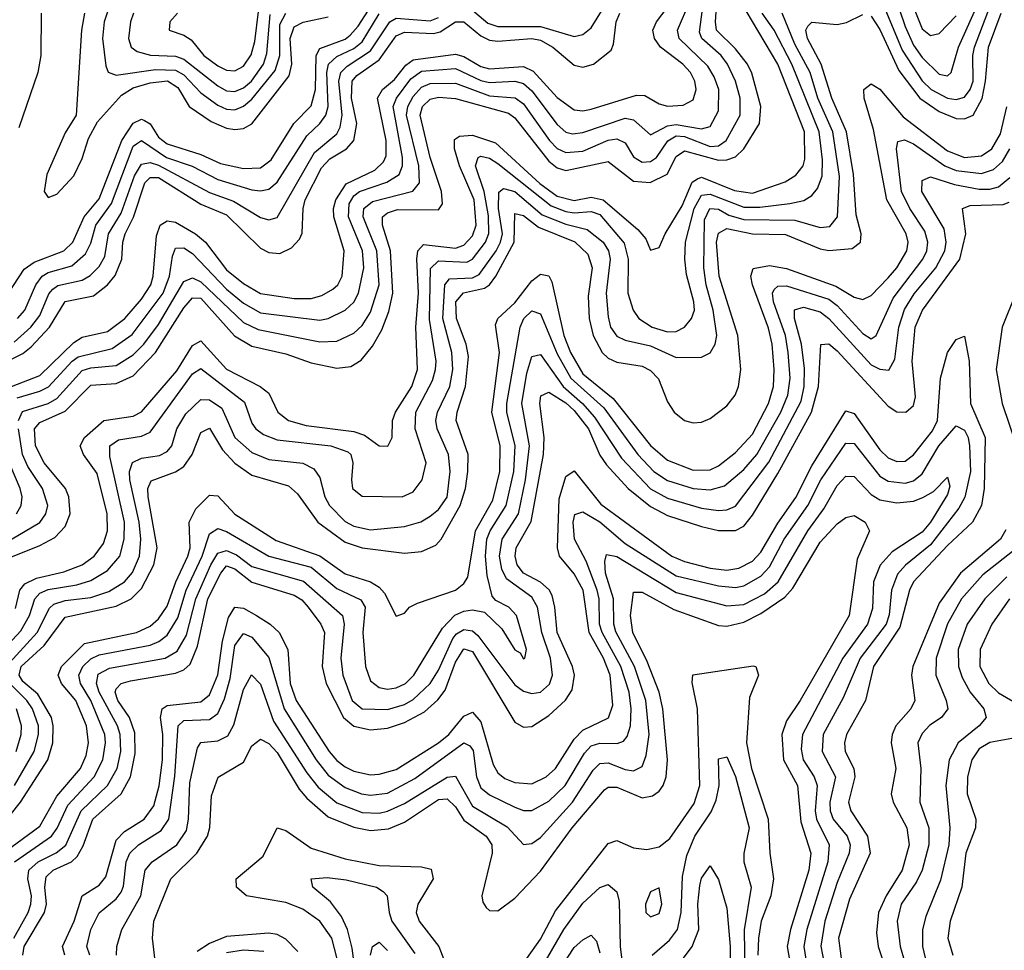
# Model space of a CAD drawing. Header units: inches. Extents: x 501365 to 657855, y 482276 to 547543.
# Tile 408 of 656: x 560543 to 562864, y 520941 to 523135. Entities that reach past the tile are written whole.
import ezdxf

# ---------------------------------------------------------------- set-up
doc = ezdxf.new("R2010")
doc.units = ezdxf.units.IN
doc.header["$MEASUREMENT"] = 0
doc.layers.add('A5562', color=7, linetype='Continuous')

msp = doc.modelspace()

# ---------------------------------------------------------------- linework, layer by layer
at = {"layer": 'A5562', "color": 5}
for points, elevation in [([(562587, 523247), (562630, 523118.4), (562650, 523075), (562670, 523045.9), (562710, 523006.1), (562730, 523002), (562738.7, 523010), (562755.7, 523070), (562800.6, 523170)], 2360), ([(561590, 523174.1), (561646.5, 523126.5), (561670, 523118.3), (561770, 523118.4), (561850, 523095.1), (561870, 523099.5), (561890, 523115.5), (561960.4, 523230)], 2540), ([(562625.7, 523225.7), (562670, 523113), (562690, 523097.4), (562710, 523102.4), (562750, 523143.4)], 2380), ([(560503, 522470), (560553.4, 522546.6), (560576.6, 522563.4), (560647, 522590), (560668.1, 522610), (560695, 522670), (560730, 522712.4), (560783.5, 522850), (560810, 522890.5), (560830, 522899.9), (560837.2, 522897.2), (560850, 522888.9), (560870, 522857.8), (560890, 522841.9), (560970, 522817.1), (561015.8, 522795.8), (561070, 522784), (561110, 522785.3), (561135.5, 522804.5), (561188.7, 522890), (561230, 522931.9), (561240, 522970), (561241.6, 523050), (561250, 523066.5), (561310, 523089), (561322, 523098), (561340.9, 523119.1), (561372.1, 523167.9)], 2580), ([(560510, 521863.2), (560590, 521895.2), (560625.7, 521914.3), (560650, 521939.9), (560661.6, 521970), (560658.9, 522010), (560650.7, 522030), (560600.6, 522090), (560580.1, 522130), (560577.7, 522170), (560590, 522184.9), (560650, 522211.7), (560710, 522273), (560770, 522277.1), (560810, 522295.5), (560862.5, 522350), (560930, 522455.7), (560950, 522479.3), (560970, 522478.7), (561049.2, 522389.2), (561090, 522365.2), (561170, 522347.5), (561230, 522325.8), (561290, 522313.5), (561323.1, 522317), (561347.9, 522332.1), (561374.7, 522365.3), (561396.7, 522403.3), (561413.1, 522446.9), (561422.6, 522490), (561416.7, 522590), (561397.8, 522650), (561398.3, 522670), (561410, 522679.3), (561433, 522687), (561530, 522686.8), (561539, 522701), (561536.9, 522730), (561510.6, 522810), (561486.9, 522910), (561492.5, 522930), (561510, 522947.1), (561530, 522952), (561570, 522949.1), (561694.6, 522914.6), (561710, 522903.6), (561790, 522801.3), (561810, 522785.5), (561830, 522779.6), (561930, 522800.8), (561990, 522753.8), (562029.3, 522750.7), (562069.3, 522770.7), (562090, 522812), (562110, 522825.7), (562190, 522803.5), (562210, 522804.2), (562230, 522811.2), (562249.6, 522830.4), (562286.8, 522890), (562289.7, 522930), (562268.6, 523008.6), (562258.5, 523030), (562230, 523066.3), (562185.6, 523110), (562182.8, 523130), (562186.5, 523190)], 2420), ([(560523.1, 522270), (560590, 522296.4), (560670, 522374.2), (560690, 522386.1), (560750, 522399.9), (560790.2, 522430), (560830, 522475.8), (560851.6, 522510), (560857, 522530), (560865.2, 522625.2), (560873.6, 522650), (560890, 522660.7), (560910, 522657.1), (560957.1, 522630), (560980.8, 522610), (561030, 522545.4), (561070, 522512.7), (561110, 522489.3), (561190, 522477.4), (561230, 522477.8), (561255.1, 522484.9), (561280.7, 522499.3), (561292.4, 522510), (561302.7, 522530), (561307.5, 522590), (561283.4, 522670), (561282.6, 522690), (561287.9, 522710), (561312.5, 522747.5), (561380, 522780), (561400.3, 522799.7), (561406.2, 522813.8), (561406.3, 522850), (561385.8, 522950), (561398.1, 522970), (561426.2, 522993.7), (561452.6, 523027.4), (561470, 523039.7), (561570, 523053.1), (561590, 523048.1), (561630, 523024.4), (561650, 523019.2), (561730, 523024.7), (561753, 523013), (561810, 522951.1), (561850, 522922.3), (561870, 522919.7), (561890, 522923.4), (561996.8, 522956.8), (562016.3, 522956.3), (562050, 522936.6), (562070, 522930.5), (562106.4, 522933.6), (562130, 522945.5), (562137.5, 522970), (562134.4, 522990), (562123.6, 523010), (562106.3, 523030), (562052.9, 523070), (562038.8, 523090), (562035.3, 523110), (562043.6, 523130), (562081.2, 523178.8)], 2480), ([(560536.9, 522243.1), (560590, 522258.8), (560610.3, 522269.7), (560666.3, 522330), (560680.3, 522339.7), (560760.4, 522359.6), (560807.6, 522392.4), (560880.7, 522490), (560896, 522530), (560902.9, 522577.1), (560910, 522596), (560930, 522597.1), (560950, 522583.6), (561030, 522499.7), (561070, 522466.3), (561110, 522443.9), (561250, 522426.2), (561270, 522430.3), (561310, 522450.4), (561330, 522468.5), (561341.7, 522490), (561354, 522550), (561350.5, 522590), (561317.4, 522670), (561319.3, 522700.7), (561330, 522719.8), (561343.6, 522730), (561408.5, 522751.5), (561437.2, 522770), (561445.1, 522790), (561445.4, 522810), (561422.7, 522930), (561430.8, 522950), (561464.8, 522995.2), (561490, 523013.2), (561570, 523019.3), (561630, 522991.7), (561650, 522986.9), (561710, 522990), (561730, 522984.5), (561750, 522967.2), (561810, 522887.8), (561830, 522869.5), (561846, 522866), (561870, 522868.9), (561970, 522902.3), (561990, 522899), (562030, 522863.2), (562070, 522884.5), (562090, 522888), (562150, 522877.3), (562170, 522882.9), (562190, 522919.6), (562190.4, 522970), (562180, 523000), (562164.8, 523024.8), (562096.9, 523090), (562093.7, 523110), (562122.3, 523177.7)], 2460), ([(560540.1, 522190), (560549.2, 522210.8), (560609.7, 522230.3), (560630, 522241.7), (560690, 522307.5), (560710, 522314.5), (560770, 522319.9), (560810, 522344.4), (560835.5, 522370), (560870, 522416.3), (560930, 522517.6), (560950, 522526), (560970, 522517.1), (561070, 522420.7), (561104.6, 522404.5), (561250, 522375.6), (561290, 522377.1), (561330, 522395.8), (561350, 522413.9), (561370, 522445), (561390.1, 522510), (561384.8, 522590), (561352.2, 522670), (561353.9, 522690), (561374.2, 522705.8), (561469.3, 522730.7), (561485.1, 522750), (561483.3, 522790), (561454.6, 522910), (561457.6, 522930), (561470, 522953.5), (561490, 522975.9), (561510, 522984.5), (561570, 522984.7), (561650, 522955), (561710.8, 522950.8), (561730, 522936.3), (561791.3, 522850), (561810, 522830.8), (561830, 522821.9), (561870, 522825), (561930, 522850.4), (561950, 522853.8), (561970, 522844.7), (561990, 522811.5), (562010, 522798.8), (562030, 522800.6), (562043.8, 522810), (562070.6, 522849.4), (562090, 522860.7), (562110, 522859.2), (562170, 522835.4), (562190, 522837.7), (562208.2, 522850), (562241.2, 522910), (562241, 522950), (562229.7, 522990), (562211.6, 523030), (562196.1, 523050), (562150.9, 523090), (562145.2, 523105.2), (562156.3, 523190)], 2440), ([(562570, 523190.5), (562622.8, 523062.8), (562670, 522990.8), (562691.3, 522970), (562730, 522950), (562750, 522946.7), (562770, 522952.2), (562783.2, 522970), (562790, 522990), (562789.8, 523050), (562793.8, 523070), (562830.8, 523169.2)], 2340), ([(560484.7, 521630), (560545.5, 521694.5), (560565.5, 521730), (560578.1, 521770), (560590, 521783), (560610, 521791.5), (560677.1, 521802.9), (560710, 521813.1), (560750, 521836.7), (560778.5, 521870), (560789.3, 521910), (560789.6, 521950), (560754.9, 522105.1), (560755.5, 522130), (560775.7, 522144.3), (560830, 522152.9), (560850, 522162.1), (560950, 522299.9), (560970, 522312.2), (561072.8, 522232.8), (561090, 522183.5), (561099.2, 522170), (561117.3, 522157.3), (561150, 522144.3), (561276.1, 522130), (561315.9, 522115.9), (561323, 522110), (561328.2, 522090), (561324.6, 522050), (561327.6, 522030), (561350, 522011.9), (561444, 522010), (561470, 522021.7), (561491.7, 522050), (561500.5, 522090), (561475.1, 522170), (561476.4, 522210), (561516, 522284), (561523.2, 522310), (561524.3, 522330), (561508.4, 522428.4), (561511.4, 522548.6), (561530, 522566.3), (561596.7, 522563.3), (561610.1, 522569.9), (561641.1, 522610), (561648.9, 522631.1), (561647.8, 522672.2), (561637.8, 522730), (561617.5, 522790), (561623.8, 522810), (561630, 522812.8), (561650, 522808.1), (561670, 522795.8), (561795.9, 522695.9), (561830, 522682.9), (561850, 522679.6), (561890, 522682.2), (561910, 522675.2), (561968, 522608), (561976.9, 522570), (561976.5, 522490), (561989, 522450), (562001.8, 522430), (562033.9, 522410), (562070, 522399), (562090, 522400.1), (562109.7, 522410.3), (562126.7, 522430), (562133.3, 522450), (562132, 522470), (562114.4, 522534.4), (562110.4, 522570), (562112.5, 522610), (562132.3, 522690), (562150, 522721), (562170, 522723.6), (562250, 522692.8), (562287.2, 522692.8), (562358.3, 522701.7), (562391.1, 522708.9), (562410, 522720.6), (562423, 522737), (562434.4, 522765.6), (562435.5, 522804.5), (562427.3, 522870), (562363, 523030), (562321, 523110), (562292.6, 523150)], 2360), ([(560490, 522317.7), (560550, 522347.8), (560570, 522363.4), (560612.7, 522410), (560649.7, 522470.3), (560716.4, 522483.6), (560750, 522509.8), (560768.1, 522531.9), (560783.6, 522570), (560785.6, 522610), (560791.5, 522630), (560810.8, 522669.2), (560838, 522750), (560850, 522762.8), (560870, 522762.4), (560970, 522700.1), (561030, 522674.9), (561110, 522595.8), (561130, 522585.7), (561156.1, 522583.9), (561183.2, 522596.8), (561202.6, 522617.4), (561208.2, 522631.8), (561210.9, 522690), (561215.9, 522710), (561254.5, 522785.5), (561273.4, 522806.6), (561313.3, 522830), (561330.6, 522850), (561337.5, 522890), (561324.5, 522950), (561326.2, 522990), (561337.1, 523002.9), (561390, 523040), (561430, 523096.6), (561450, 523105.2), (561518.1, 523101.9), (561533.6, 523106.4), (561570, 523129.6), (561590, 523130), (561630, 523096.6), (561650, 523086.3), (561670, 523083.8), (561750, 523090.6), (561770, 523086.6), (561799.3, 523070), (561850, 523027.6), (561870, 523022.6), (561895, 523030), (561937, 523063), (561942.8, 523077.2), (561948.4, 523130), (561957.4, 523150)], 2520), ([(560511.1, 521610), (560584.1, 521690), (560612.6, 521747.4), (560623.3, 521756.7), (560650, 521765.7), (560710, 521772.7), (560753, 521787), (560790, 521809.5), (560808.5, 521831.5), (560825.1, 521870), (560828.3, 521910), (560824.6, 521950), (560802.6, 522050), (560801.7, 522070), (560808.9, 522091.1), (560830, 522101.3), (560872.3, 522107.7), (560890, 522116.9), (560901.3, 522130), (560913.1, 522170), (560934.2, 522205.8), (560970, 522239.2), (560990, 522238.8), (561018.8, 522218.8), (561049.7, 522149.7), (561090, 522114.3), (561130, 522098.4), (561209.8, 522089.8), (561236.2, 522076.2), (561250, 522055.5), (561262.3, 522010), (561273.1, 521990), (561310, 521952.2), (561330, 521940.7), (561370, 521932.6), (561450, 521940.3), (561488.5, 521951.5), (561510, 521964.2), (561530, 521980.3), (561550, 522009.6), (561557.8, 522070), (561553.7, 522110), (561526.9, 522170), (561524, 522190), (561527.9, 522210), (561556.6, 522270), (561563.6, 522310), (561561.5, 522350), (561540.2, 522430), (561545.1, 522510), (561556.2, 522523.8), (561610, 522526.4), (561625.8, 522534.2), (561665.7, 522590), (561676.4, 522610), (561680.5, 522630), (561671, 522690), (561671.8, 522728.2), (561682.9, 522737.1), (561710, 522729.8), (561774.4, 522674.4), (561830, 522653.1), (561880.4, 522640.3), (561918, 522610), (561930.7, 522590), (561934.4, 522570), (561924.9, 522490), (561930, 522434), (561935.6, 522410), (561950, 522389), (561970, 522379.6), (562030, 522365.7), (562090, 522338.5), (562150, 522339.5), (562170, 522349.2), (562182.4, 522370), (562186.1, 522390), (562177.8, 522450), (562160.9, 522510), (562155.5, 522550), (562157.3, 522662.7), (562169.2, 522690), (562190, 522688.2), (562214.3, 522674.3), (562250, 522664), (562370, 522662), (562430, 522644.6), (562452.7, 522647.3), (562470.4, 522670), (562474.9, 522765.1), (562459.5, 522870), (562424.5, 522950), (562405.9, 523010), (562370, 523076.8), (562340.3, 523150)], 2340), ([(560520.1, 521259.9), (560544.3, 521290), (560608.9, 521390), (560620.6, 521430), (560621.9, 521470), (560617.9, 521490), (560585.1, 521545.1), (560550, 521574.6), (560541.3, 521590), (560545.8, 521610), (560600.7, 521659.3), (560650, 521726.7), (560770, 521752), (560805.4, 521770), (560830, 521794), (560858.6, 521850), (560866.5, 521890), (560845.5, 522010), (560844.6, 522030), (560852.4, 522047.6), (560910, 522068.6), (560930, 522081.9), (560949, 522110), (560970, 522161.7), (560990, 522171.6), (561021.1, 522121.1), (561050, 522089.3), (561090, 522060.9), (561176.1, 522036.1), (561197.2, 522017.2), (561245.6, 521950), (561310, 521903.4), (561350, 521890.2), (561450, 521877.1), (561490, 521881), (561523.8, 521896.2), (561536.3, 521910), (561581, 521990), (561593.3, 522030), (561599.4, 522070), (561599.5, 522110), (561571.3, 522190), (561573.6, 522210), (561593.8, 522270), (561600.5, 522340.5), (561595.2, 522370), (561572.7, 522430), (561571.1, 522470), (561589, 522491), (561638.3, 522501.7), (561650.3, 522509.7), (561665.4, 522530), (561708.4, 522610), (561710, 522678.1), (561730, 522673.3), (561765.6, 522645.6), (561851.2, 522611.2), (561882.2, 522582.2), (561892.5, 522550), (561882.9, 522482.9), (561885.4, 522430), (561894.5, 522390), (561915.9, 522350), (561930, 522336.6), (561950, 522327.2), (562010, 522317.8), (562030, 522308.1), (562048.4, 522288.4), (562070, 522233.9), (562085.2, 522210), (562109.5, 522190), (562130, 522184.6), (562150, 522185.9), (562170, 522194.8), (562210, 522224.7), (562229.1, 522250), (562237.2, 522270), (562242.7, 522310), (562235.7, 522390), (562191.9, 522530), (562185.2, 522610), (562190, 522631.6), (562210, 522642.7), (562270, 522630), (562348.2, 522628.2), (562430, 522594.7), (562450, 522590.5), (562504.7, 522595.3), (562524.4, 522610), (562526.2, 522630), (562514.7, 522674.7), (562507.9, 522770), (562491.4, 522870), (562457.5, 522950), (562431.8, 523030), (562400.1, 523090), (562395.8, 523110), (562400.2, 523119.8), (562410, 523128.5), (562470, 523123.1), (562491.9, 523128.1), (562530, 523147.2)], 2320), ([(560532.8, 521747.2), (560543.1, 521790), (560554.9, 521805.1), (560582, 521818), (560647.1, 521832.9), (560690, 521849.8), (560718.3, 521870), (560739.9, 521900.1), (560749.5, 521930), (560749, 521970), (560725.1, 522065.1), (560693.1, 522110), (560685.3, 522130), (560695.2, 522150), (560741.2, 522190), (560810, 522200.3), (560830, 522210.6), (560913.2, 522306.8), (560950, 522366.8), (560970, 522377.9), (561030, 522311.2), (561109.8, 522269.9), (561130, 522254.1), (561151, 522210), (561176.2, 522190), (561217.8, 522177.8), (561330, 522163.8), (561355.3, 522155.3), (561390, 522130.6), (561410.2, 522129.8), (561420.8, 522150), (561421.8, 522190), (561428.8, 522210), (561466.8, 522270), (561480.5, 522310), (561476.2, 522410), (561483, 522490), (561478.5, 522570), (561481.4, 522590), (561494.9, 522605.1), (561570, 522596.4), (561590, 522603.3), (561610, 522625.1), (561618.7, 522650), (561614.3, 522710), (561579.7, 522790), (561567.3, 522830), (561567.9, 522852.1), (561579.5, 522860.5), (561610, 522862.3), (561664.1, 522844.1), (561768.5, 522748.5), (561810, 522718.8), (561850, 522708.7), (561890, 522716.6), (561918.4, 522710), (562000, 522640), (562018.5, 522618.5), (562030, 522591.7), (562050, 522598), (562064, 522630), (562104.3, 522695.7), (562128.2, 522751.8), (562140.2, 522759.8), (562150, 522763.9), (562228, 522732), (562270, 522726), (562347.2, 522752.8), (562372.1, 522767.9), (562389.3, 522790), (562393.8, 522806.2), (562393, 522870), (562329.8, 523030), (562255.5, 523155.5)], 2380), ([(560537.8, 522430), (560554.4, 522450), (560580.6, 522510), (560595.4, 522530), (560610, 522539), (560665.3, 522554.7), (560697.5, 522582.5), (560710, 522607.8), (560721.9, 522650), (560758.9, 522701.1), (560810, 522836.2), (560817.7, 522842.3), (560830, 522849.7), (560888.8, 522810), (560949.3, 522789.3), (561010, 522757.7), (561090, 522733.8), (561110, 522731.1), (561130, 522735.6), (561150, 522751.4), (561219.3, 522860.7), (561250.2, 522890), (561264.5, 522910), (561269.8, 522930.2), (561267, 523010), (561270.8, 523030), (561290, 523048.1), (561330, 523066.4), (561350, 523082.8), (561390, 523148.8)], 2560), ([(560593.4, 523150), (560592.5, 523050), (560585.5, 523010), (560540.6, 522879.4)], 2580), ([(560695.2, 523150), (560688.4, 523110), (560675.6, 522910), (560650, 522868.1), (560606.5, 522770), (560600.1, 522730), (560610, 522715.5), (560630, 522723.4), (560670, 522766.4), (560690, 522807.8), (560705.1, 522854.9), (560726.3, 522893.7), (560782.9, 522957.1), (560810, 522974.2), (560850, 522986), (560890.8, 522990.8), (560915.2, 522975.2), (560941.8, 522930), (560994.4, 522894.4), (561030, 522878.9), (561050, 522875.7), (561070, 522878.1), (561090, 522889.5), (561177.7, 523002.3), (561184.5, 523030), (561180.5, 523090), (561190, 523117.6), (561210.9, 523129.1), (561270, 523141.1)], 2620), ([(560750, 523153.4), (560742.2, 523130), (560737.9, 523090), (560745.8, 523025.8), (560751.3, 523011.3), (560770, 523004.1), (560862.7, 523017.3), (560910, 523015.4), (560930, 523005), (560970, 522962.1), (561010, 522933.6), (561030, 522923.7), (561050, 522922), (561070, 522930.5), (561090, 522947.6), (561145.1, 523014.9), (561155.6, 523050), (561156.3, 523123.7), (561170, 523150)], 2640), ([(560811.2, 523150), (560803.5, 523130), (560799.1, 523090), (560805.1, 523070), (560819.5, 523059.5), (560850.9, 523050.9), (560910, 523048.8), (560930, 523042), (561010, 522978.4), (561030, 522967.2), (561050, 522965.5), (561070, 522974), (561089.1, 522990), (561117.8, 523030), (561125.4, 523054.6), (561133.3, 523146.7)], 2660), ([(560914.6, 523150), (560896.8, 523130), (560894.9, 523110), (560930, 523098.1), (560947.1, 523087.1), (560976.4, 523050), (561010, 523025.8), (561030, 523015.9), (561050, 523014.4), (561070, 523025), (561088.1, 523051.9), (561096.6, 523083.4), (561105.7, 523154.3)], 2680), ([(562550, 523142.9), (562570, 523111.9), (562615.1, 523015.1), (562664.9, 522950), (562710, 522918), (562750, 522901.6), (562770, 522901), (562790, 522910), (562811.3, 522948.7), (562819.6, 522990), (562826.7, 523070), (562856.1, 523150)], 2320), ([(560530, 522374.8), (560569, 522410), (560590, 522437.3), (560611.5, 522488.5), (560620.6, 522499.4), (560632.2, 522507.8), (560690, 522520.5), (560708.5, 522531.5), (560730, 522553.2), (560743.2, 522576.8), (560751.7, 522630), (560781.7, 522678.3), (560813.2, 522766.8), (560830, 522794.2), (560850, 522797.9), (560870, 522791.9), (560990, 522727.6), (561046.9, 522706.9), (561110, 522668.3), (561130, 522663), (561150, 522668.1), (561238, 522822), (561290, 522865.6), (561298.5, 522881.4), (561303.1, 522910), (561294.7, 522990), (561299.5, 523010), (561314.8, 523025.2), (561370, 523060.9), (561415.2, 523130), (561430, 523138.1), (561510, 523131.6), (561530, 523139.6)], 2540), ([(560510, 521174.9), (560590, 521233.7), (560630, 521304.4), (560685.9, 521370), (560699.5, 521400.5), (560705.1, 521430), (560699.8, 521470), (560675, 521530), (560641.1, 521570), (560633.1, 521590), (560641.1, 521610), (560695.7, 521664.3), (560818.4, 521690), (560850, 521705.1), (560870, 521722.8), (560890, 521752.2), (560910.6, 521810), (560938.8, 521870), (560944.7, 521890), (560942.5, 521950), (560958.1, 521981.9), (560990, 522013.7), (561010, 522012.8), (561050, 521969.5), (561147.3, 521907.3), (561250, 521870.8), (561310, 521828.7), (561369.4, 521809.4), (561390, 521796.9), (561402.9, 521782.9), (561430, 521728.9), (561450, 521736.1), (561461.8, 521750), (561480.5, 521759.5), (561570, 521790.1), (561590, 521805.6), (561598.9, 521821.1), (561616.8, 521930), (561657.8, 522002.2), (561674.5, 522070), (561675.6, 522130), (561655.8, 522210), (561674.1, 522350), (561664.4, 522415.6), (561669.5, 522430), (561710, 522467.2), (561750, 522519), (561770, 522535), (561790, 522530.9), (561797, 522517), (561825.2, 522390), (561841.2, 522350), (561870, 522300), (561941.7, 522241.7), (562030, 522131), (562070, 522096.1), (562130, 522072.9), (562170, 522073.8), (562190, 522082.8), (562230, 522114.4), (562270, 522158.1), (562307.5, 522230), (562319.4, 522270), (562321.3, 522310), (562316.6, 522370), (562307.5, 522407.5), (562269.8, 522510), (562265.9, 522530), (562271.5, 522548.5), (562310, 522555.2), (562350, 522548.4), (562466.8, 522506.8), (562510, 522480.5), (562530, 522475.3), (562550, 522484.7), (562590, 522526.1), (562610.4, 522550), (562633.9, 522590), (562637.2, 522610), (562632.5, 522630), (562587.1, 522710), (562555.6, 522875.6), (562533.3, 522950), (562532.7, 522970), (562550, 522983.6), (562570, 522970.7), (562625.6, 522905.6), (562730, 522825.2), (562770, 522810.2), (562810, 522813.4), (562834, 522830), (562854.7, 522865.3), (562870, 522929.4)], 2280), ([(560530.3, 521149.7), (560617.5, 521210), (560631.2, 521228.9), (560656.5, 521283.5), (560718.1, 521350), (560738.6, 521390), (560745.3, 521430), (560743.2, 521450), (560710, 521529.9), (560685.8, 521570), (560681.8, 521590), (560691.7, 521610), (560710, 521628.6), (560730, 521638), (560850, 521660.4), (560871, 521669), (560890, 521683.8), (560915.4, 521724.6), (560934.9, 521790), (560972.5, 521870), (560990, 521923), (561010, 521935.2), (561030, 521928.1), (561130, 521870), (561230, 521844.5), (561290, 521794.1), (561347.2, 521767.2), (561356.7, 521750), (561351.3, 521690), (561357.6, 521610), (561370, 521576.5), (561390, 521561), (561410, 521557), (561430, 521559.6), (561452.2, 521570), (561471.8, 521590), (561539.4, 521700.6), (561568.8, 521731.2), (561590, 521740.7), (561610, 521744), (561638.1, 521738.1), (561679.3, 521699.3), (561710, 521649.5), (561722.2, 521642.2), (561730, 521628.4), (561733.3, 521630), (561737.3, 521650), (561713.8, 521730), (561695.6, 521750), (561665.4, 521765.4), (561656.2, 521776.2), (561644.9, 521824.9), (561640.5, 521870), (561643.5, 521910), (561651.6, 521930), (561689.6, 521990), (561707.2, 522070), (561710.5, 522130), (561691, 522210), (561691.2, 522230), (561722.1, 522410), (561731.1, 522430), (561750, 522448.2), (561770, 522441), (561810, 522347), (561841.9, 522290), (561919.8, 522219.8), (561999.7, 522110), (562037.7, 522070), (562070, 522048.3), (562130, 522029.8), (562170, 522026.3), (562203.9, 522036.1), (562250, 522074.2), (562280.1, 522110), (562336.7, 522210), (562353.3, 522250), (562358.6, 522290), (562353.9, 522350), (562347.7, 522390), (562319.7, 522470), (562317.3, 522490), (562321.2, 522498.8), (562330, 522506.9), (562350, 522507.1), (562450, 522475.8), (562470, 522461), (562530, 522395.2), (562550, 522382.8), (562561.3, 522390), (562601.6, 522478.4), (562671.5, 522570), (562681, 522590), (562683.8, 522610), (562676.5, 522636.5), (562640.8, 522690), (562621.6, 522730), (562609.4, 522830), (562612.7, 522847.3), (562628.7, 522851.3), (562650, 522841.7), (562723.5, 522790), (562750, 522779.1), (562810, 522772.2), (562838.3, 522781.7), (562859.4, 522800.6), (562877.1, 522830)], 2260), ([(560528.7, 520970), (560562.3, 521030), (560568.9, 521050), (560570.5, 521070), (560562.2, 521110), (560564.3, 521130), (560586.1, 521150), (560629, 521171), (560651.1, 521188.9), (560687.5, 521270), (560749.5, 521330), (560772.3, 521370), (560781, 521410), (560779.5, 521450), (560773, 521470), (560730.1, 521550), (560724.1, 521570), (560727.9, 521592.1), (560754.1, 521605.9), (560885.4, 521630), (560913.5, 521646.5), (560935.6, 521684.4), (560957.7, 521770), (560993.5, 521850), (561010, 521877.4), (561030, 521883.7), (561053.5, 521873.5), (561090, 521846), (561211.5, 521811.5), (561303.7, 521730), (561307.2, 521710), (561299.5, 521630), (561304.3, 521590), (561326.4, 521530), (561350, 521510.1), (561410, 521508.6), (561450, 521520.4), (561470, 521532.1), (561510, 521570.4), (561530, 521601.3), (561563.8, 521676.2), (561572.5, 521687.5), (561590, 521697), (561610, 521693.9), (561622.9, 521682.9), (561710, 521567.2), (561730, 521551.8), (561750, 521546.6), (561770, 521549.7), (561791.7, 521568.3), (561798.9, 521590), (561793.8, 521630), (561773.4, 521690), (561763.7, 521750), (561750, 521773.6), (561690, 521817.1), (561679.3, 521839.3), (561673.4, 521870), (561680.1, 521910), (561718.2, 521970), (561735.1, 522050), (561744.7, 522130), (561726.7, 522230), (561738.3, 522301.7), (561750, 522340.6), (561770, 522345.7), (561824, 522270), (561869.7, 522230), (561898, 522198), (561961, 522101), (562030, 522029), (562070, 522006.6), (562150, 521983.4), (562190, 521978.2), (562210, 521979.6), (562230, 521988), (562308.4, 522091.6), (562384.6, 522235.4), (562392.2, 522270), (562392.4, 522312.4), (562386, 522370), (562369, 522430), (562369, 522451), (562390, 522456.8), (562430, 522445.8), (562450, 522430.3), (562550, 522320.9), (562570, 522310.6), (562591.4, 522308.6), (562605.4, 522334.6), (562614.9, 522410), (562628.7, 522451.3), (562651.6, 522488.4), (562702.5, 522550), (562723.3, 522590), (562726.3, 522610), (562721.6, 522641.6), (562669.7, 522730), (562670, 522756), (562690, 522764.6), (562746.3, 522746.3), (562804.4, 522735.6), (562830, 522734.9), (562850, 522740.6), (562876.9, 522763.1)], 2240), ([(560550.3, 520930), (560552.9, 520950), (560600.8, 521030), (560605.6, 521050), (560602, 521090), (560605.3, 521114.7), (560621.2, 521130), (560664.6, 521150), (560678, 521162), (560692.6, 521187.4), (560714.8, 521250), (560782, 521310), (560804.1, 521350), (560815.2, 521404.8), (560814.2, 521454.2), (560801.8, 521490), (560773.7, 521530), (560767.6, 521550), (560770, 521557.5), (560782.1, 521570), (560803.6, 521576.4), (560910, 521594.2), (560930, 521602.6), (560944.3, 521615.7), (560961.7, 521658.3), (560986.1, 521770), (561016.6, 521830), (561030, 521847.7), (561050, 521840.6), (561090, 521809.2), (561190, 521778.2), (561207.4, 521767.4), (561223, 521750), (561252.7, 521710), (561261.1, 521690), (561255.8, 521610), (561265, 521570), (561306.2, 521490), (561330, 521469.5), (561370, 521460.9), (561410, 521464.8), (561450, 521478.3), (561496.8, 521503.2), (561528.7, 521531.3), (561545.5, 521554.5), (561570, 521620.3), (561590, 521651.6), (561610, 521645.4), (561710, 521478.7), (561730, 521467), (561750, 521468.7), (561790, 521494.3), (561829, 521531), (561844.9, 521555.1), (561850.2, 521589.8), (561846.1, 521610), (561809.6, 521690), (561804.5, 521750), (561797.6, 521777.6), (561790.7, 521790.7), (561770, 521808.6), (561730, 521830.5), (561715.2, 521850), (561710.4, 521870), (561713.3, 521890), (561748.1, 521951.9), (561777.1, 522110), (561779.2, 522150), (561768.8, 522230), (561771.5, 522248.5), (561790, 522256.5), (561830, 522231.8), (561850, 522213.2), (561883.2, 522170), (561910, 522108.6), (561925.6, 522085.6), (561976.9, 522030), (562030, 521987.2), (562070, 521965.8), (562150, 521940), (562190, 521931), (562230, 521930.8), (562250, 521941.3), (562270, 521967.1), (562330, 522065.3), (562409.1, 522210), (562425.8, 522270), (562431.2, 522368.8), (562450, 522370.8), (562470, 522354.1), (562590, 522224.1), (562610, 522210.1), (562631.7, 522210), (562650, 522225.5), (562654.5, 522245.5), (562646.8, 522330), (562653.3, 522410), (562670.7, 522450), (562758.6, 522570), (562773.3, 522630), (562765.4, 522690), (562783.6, 522696.4), (562861.1, 522698.9), (562875.4, 522704.5)], 2220), ([(562891, 522490), (562858.6, 522410), (562844.8, 522310), (562858.5, 522230), (562892.8, 522130)], 2220), ([(560649.4, 520930), (560643.5, 520950), (560671, 521010), (560690.2, 521069.8), (560730, 521095.1), (560745.9, 521114.1), (560770, 521200.7), (560790, 521221), (560835.8, 521250), (560858.6, 521281.4), (560871.2, 521328.8), (560879.1, 521390), (560880, 521450), (560874.7, 521490), (560878.2, 521510), (560890, 521518.1), (560970, 521526.5), (560990, 521543.4), (561009.7, 521590.3), (561020.7, 521670), (561034.7, 521725.3), (561050, 521749.7), (561070, 521747.5), (561101.2, 521730), (561133.3, 521710), (561154.1, 521690), (561174.6, 521650), (561180.6, 521570), (561194.8, 521530), (561272.1, 521410), (561290, 521388.4), (561310, 521373.4), (561330, 521363.5), (561370, 521355.1), (561390, 521356.1), (561430, 521367.6), (561530, 521430), (561554.3, 521450), (561590, 521493), (561610, 521502.8), (561630, 521479.9), (561659.2, 521379.2), (561670, 521359.4), (561686.4, 521346.4), (561710, 521336.9), (561750, 521333.6), (561783.6, 521350), (561805.6, 521370), (561850, 521438.6), (561870, 521459.9), (561930.8, 521489.2), (561940.9, 521519.1), (561934.9, 521590), (561918.8, 521630), (561885.2, 521690), (561870.8, 521790), (561850, 521828.4), (561815.4, 521870), (561810.4, 521890), (561814.3, 522005.7), (561830, 522057.8), (561850, 522071.1), (561912.6, 521992.6), (562080.3, 521870), (562110, 521857.4), (562170, 521841.9), (562210, 521837.4), (562237.7, 521842.3), (562270, 521858.6), (562290, 521879.3), (562330, 521948.1), (562371.9, 522008.1), (562410, 522083.2), (562490, 522212.7), (562510, 522206.6), (562570, 522120.9), (562590, 522101.9), (562610, 522093.2), (562630, 522093.9), (562650, 522109.4), (562694.2, 522165.8), (562706.2, 522190), (562713.7, 522290), (562730, 522350.1), (562750, 522381.2), (562770, 522389.1), (562780.9, 522330), (562783.9, 522230), (562819, 522150), (562816.5, 522030), (562810, 521990), (562788.5, 521950), (562730, 521895.6), (562649.3, 521810), (562640, 521790), (562617.5, 521702.5), (562555.7, 521610), (562536.9, 521530), (562491.9, 521450), (562486.9, 521430), (562488.4, 521410), (562509.3, 521370), (562511.2, 521350), (562496.1, 521290), (562501.8, 521270), (562540.9, 521210), (562547.2, 521170), (562498.5, 521061.5), (562472.9, 520970), (562480.9, 520910)], 2180), ([(560489.3, 521890.7), (560590, 521949.4), (560604.5, 521970), (560609, 521990), (560596.8, 522030), (560561.9, 522081.9), (560549.4, 522110), (560539.9, 522170)], 2440), ([(560707.9, 520930), (560700.9, 520950), (560710.2, 520990), (560730, 521029.6), (560770, 521062.6), (560781.5, 521078.5), (560787.3, 521092.7), (560793.4, 521150), (560802, 521170), (560822.7, 521190), (560876.1, 521223.9), (560894.1, 521250), (560908.4, 521351.6), (560916.4, 521470), (560930, 521482.5), (560990, 521484.9), (561010, 521499.7), (561025.6, 521534.3), (561038.5, 521581.5), (561050, 521659.7), (561070, 521687.7), (561090, 521679.5), (561130, 521631.6), (561165.9, 521510), (561241.3, 521390), (561270, 521354), (561310, 521324.6), (561348.6, 521310), (561370, 521307), (561410, 521311.9), (561473.8, 521346.2), (561590, 521430.4), (561603.5, 521423.5), (561612, 521412), (561619.5, 521350), (561630, 521324), (561650, 521307.3), (561710, 521278.3), (561730, 521270.7), (561750, 521270.4), (561790, 521293.1), (561828.5, 521330), (561873.9, 521406.1), (561890, 521423.1), (561910, 521429.2), (561951.5, 521428.5), (561965.7, 521434.3), (561974.9, 521445.1), (561982.5, 521470), (561984.5, 521510), (561979.3, 521550), (561960, 521610), (561915.4, 521690), (561909.5, 521710), (561908.5, 521770), (561903.7, 521790), (561878.1, 521858.1), (561850.9, 521910), (561847.6, 521950), (561851.5, 521968.5), (561870, 521974.6), (561910, 521951.2), (561970, 521900), (562090, 521823.7), (562190, 521800), (562230, 521796.6), (562250, 521800.5), (562290, 521823.2), (562310, 521845.2), (562345.1, 521910), (562400.4, 521990), (562431, 522050), (562490, 522136.5), (562510, 522136), (562570, 522058.6), (562590, 522047.2), (562630, 522042.1), (562650, 522047.8), (562670, 522064.1), (562709.7, 522130), (562750, 522177.1), (562770, 522167.2), (562778.7, 522150), (562782, 522130), (562784.4, 522070), (562770.5, 522009.5), (562756.5, 521983.5), (562690, 521897.2), (562631, 521849), (562611.9, 521828.1), (562597.6, 521790), (562592.2, 521732.2), (562584.9, 521710), (562524.1, 521630), (562484, 521536), (562437.1, 521450), (562434.6, 521410), (562465.5, 521350), (562452.8, 521290), (562453.2, 521270), (562460.6, 521250), (562493.2, 521210), (562500, 521190), (562498.2, 521170), (562470, 521101.3), (562441, 521010), (562430.9, 520950.9), (562439.1, 520910)], 2160), ([(560535, 521970), (560546.4, 521990), (560548.3, 522010), (560543.5, 522030), (560521.5, 522081.5)], 2460), ([(560770.7, 520930), (560771.7, 520950), (560783.1, 520990), (560828.3, 521070), (560838.8, 521130), (560854.7, 521150), (560912.8, 521190), (560936.2, 521223.8), (560941, 521250), (560943.9, 521336.1), (560961.5, 521418.5), (560970, 521431.4), (561010, 521435), (561033.1, 521446.9), (561047.3, 521472.7), (561070, 521556), (561089.4, 521590.6), (561110, 521568.7), (561141.3, 521481.3), (561219.4, 521359.4), (561246, 521326), (561290, 521289.1), (561350, 521266.3), (561390, 521264.8), (561410, 521269), (561450, 521287.2), (561550, 521349.5), (561570, 521351.8), (561610, 521281.3), (561691.9, 521231.9), (561730, 521190.7), (561750, 521192.8), (561770, 521206.8), (561845.8, 521290), (561894.3, 521365.7), (561910, 521381.7), (561930, 521383.1), (561970, 521367.2), (561990, 521364.3), (562010, 521374.3), (562019.8, 521400.2), (562026.3, 521450), (562019, 521530), (561992, 521610), (561948.3, 521691.7), (561943.5, 521710), (561942.5, 521770), (561923.8, 521830), (561922.1, 521857.9), (561925.9, 521874.1), (561950, 521869.5), (562090, 521784.9), (562210, 521753.3), (562250, 521756.3), (562298.4, 521781.6), (562330.5, 521809.5), (562400.7, 521930), (562438.1, 521981.9), (562470, 522037.1), (562490, 522058.7), (562510, 522058), (562550, 522015.7), (562570, 522002.9), (562610, 521995.6), (562650, 521999.8), (562671.9, 522008.1), (562697.1, 522022.9), (562730, 522056.3), (562735.5, 522035.5), (562730, 522015.3), (562689.5, 521950), (562670, 521926.5), (562599.7, 521880.3), (562570.9, 521849.1), (562555.4, 521810), (562552.9, 521747.1), (562541.2, 521710), (562482.9, 521630), (562388.1, 521450), (562384.9, 521415.1), (562389.4, 521390), (562415.7, 521350), (562422.4, 521330), (562418.1, 521270), (562421.3, 521250), (562451, 521190), (562447.8, 521150), (562398.1, 520990), (562391.4, 520950), (562397.5, 520910)], 2140), ([(560863.4, 520903.4), (560856, 520970), (560858.8, 521010), (560898.8, 521110), (560960.1, 521170), (560985.4, 521210), (560991, 521231), (560994.6, 521305.4), (561010.3, 521349.7), (561070, 521384.3), (561090, 521423.2), (561110, 521439.2), (561130, 521428.7), (561150, 521407.3), (561201.3, 521321.3), (561219.7, 521299.7), (561270, 521256.2), (561330, 521231.2), (561370, 521223.8), (561412.3, 521227.7), (561450, 521243.5), (561530, 521296.9), (561550, 521298.5), (561570, 521279.6), (561590, 521247.7), (561642.6, 521210), (561655.4, 521190), (561656.5, 521170), (561632.1, 521070), (561634.3, 521054.3), (561642.1, 521042.1), (561650, 521034.8), (561670, 521034.6), (561710, 521063.9), (561770, 521127.7), (561845, 521230), (561920.9, 521319.1), (561930, 521325.7), (561950, 521325.5), (562010, 521300.8), (562034.4, 521305.6), (562050, 521316.3), (562059.6, 521330), (562066.9, 521350), (562069.5, 521390.5), (562058.7, 521510), (562049.8, 521550), (562022.2, 521622.2), (561987.7, 521690), (561982.3, 521730), (561990, 521785.7), (562010, 521785.2), (562084.7, 521744.7), (562190, 521706.6), (562210, 521705.1), (562250, 521714.6), (562290, 521734.9), (562346.7, 521773.3), (562364.9, 521795.1), (562430, 521903.4), (562470, 521946.2), (562490, 521961.5), (562510, 521965.9), (562536, 521950), (562546, 521930), (562516.5, 521863.5), (562497.9, 521730), (562382.7, 521530), (562350, 521481.8), (562338.9, 521450), (562343.2, 521390), (562376.6, 521330), (562384.3, 521244.3), (562407.3, 521170), (562402.7, 521130), (562359.5, 520990), (562352, 520950), (562360.5, 520900.5)], 2120), ([(562867.5, 521932.5), (562854.9, 521910), (562760.6, 521830), (562710, 521759.3), (562648.3, 521610), (562644.9, 521590), (562652.5, 521530), (562643.5, 521510), (562607.9, 521470), (562599, 521450), (562597.3, 521430), (562608, 521370), (562597.1, 521310), (562602.1, 521290), (562633.6, 521230), (562639.1, 521190), (562623.2, 521130), (562585.5, 521070), (562566.9, 521030), (562562.7, 520982.7), (562566.7, 520950), (562579.4, 520910)], 2220), ([(562894.2, 521890), (562813.4, 521826.6), (562763.1, 521770), (562730, 521710.4), (562703.1, 521630), (562702.1, 521590), (562726.8, 521530), (562730.6, 521510), (562715.9, 521490), (562688.4, 521471.6), (562670, 521452.3), (562659.5, 521430), (562667.2, 521370), (562664.5, 521290), (562685.6, 521230), (562686, 521190), (562670, 521129.9), (562657, 521103), (562620.8, 521050), (562611, 521010), (562618.5, 520950), (562629.9, 520909.9)], 2240), ([(562870, 521821.6), (562817.6, 521770), (562776, 521710), (562754.8, 521650), (562755.8, 521610), (562764.4, 521584.4), (562783.5, 521550), (562815.8, 521510), (562821.3, 521490), (562804.4, 521470), (562754.7, 521430), (562733.6, 521390), (562726.2, 521330), (562735.1, 521230), (562732.9, 521190), (562713.5, 521106.5), (562679.1, 521020.9), (562671, 520990), (562670.9, 520950), (562680.6, 520910)], 2260), ([(562875.9, 521770), (562834.1, 521710), (562806.8, 521650), (562806, 521610), (562827, 521570), (562850, 521547.9), (562912.1, 521512.1)], 2280), ([(561737.8, 520922.2), (561770, 520967.8), (561805.7, 521034.3), (561930, 521193), (561950, 521200.1), (561990, 521182.4), (562021.4, 521178.6), (562050, 521185.2), (562075.3, 521204.7), (562132.9, 521287.1), (562146.3, 521330), (562140.1, 521510), (562127.9, 521572.1), (562129.3, 521590.7), (562271.8, 521611.8), (562278, 521610), (562284.4, 521590), (562262.7, 521537.3), (562256.2, 521430), (562267.5, 521370), (562306.8, 521250), (562311, 521170), (562319.6, 521110), (562313.5, 521070), (562290.4, 521010), (562283.9, 520970), (562282.8, 520930)], 2080), ([(560530.3, 521329.7), (560576.6, 521410), (560587.1, 521450), (560586.7, 521470), (560572.7, 521510), (560559.9, 521530), (560519.7, 521570)], 2340), ([(560534.3, 521410), (560546.2, 521450), (560547.3, 521470), (560535.4, 521510)], 2360), ([(562890, 521442.4), (562830, 521430.8), (562804.2, 521415.8), (562787.4, 521390), (562776.6, 521350), (562776, 521310), (562796.3, 521250), (562795.8, 521230), (562773.3, 521170), (562763.6, 521090), (562736.5, 521010), (562730.7, 520970), (562742.7, 520930)], 2280), ([(562033.8, 520930), (562074.6, 520965.4), (562093.4, 520990), (562102.3, 521030), (562104.8, 521115.2), (562115.2, 521164.8), (562134.4, 521210), (562172.5, 521267.5), (562184.7, 521295.3), (562191.4, 521330), (562190, 521392.9), (562210, 521397.6), (562230, 521351.1), (562261.9, 521230), (562249.7, 521169.7), (562249.4, 521150), (562267.3, 521090), (562250.5, 520989.5), (562253.2, 520830)], 2060), ([(561297.1, 520897.1), (561278.8, 520970), (561250.1, 521010.1), (561210, 521038.4), (561170, 521054.1), (561077.7, 521070), (561053.6, 521090), (561052.7, 521110), (561117, 521163), (561149.9, 521230.1), (561170, 521223.6), (561230, 521182.2), (561310, 521157), (561390, 521141.4), (561490, 521138.2), (561512.7, 521132.7), (561517.3, 521110), (561481.4, 521050), (561477.2, 521030), (561484, 521010), (561530.4, 520950), (561552.9, 520892.9)], 2080), ([(562068.1, 520870), (562128.3, 520950), (562143.9, 520990), (562141.3, 521050), (562146, 521094), (562150, 521111.4), (562170, 521140.2), (562190, 521107.9), (562210, 521040.5), (562217.6, 520950), (562216.9, 520870)], 2040), ([(561336.9, 520870), (561326.4, 520946.4), (561315.7, 520990), (561301.1, 521021.1), (561275.2, 521055.2), (561233.6, 521090), (561229.7, 521110), (561267.1, 521112.9), (561312.5, 521107.5), (561383.9, 521090), (561399.8, 521079.8), (561409.3, 521069.3), (561413.6, 521030), (561420.3, 521010), (561473.8, 520933.8)], 2060), ([(561770, 520895.3), (561825.1, 520990), (561870, 521052.2), (561910, 521088.9), (561930, 521096.6), (561950, 521079.2), (561956, 521056), (561957.9, 520950), (561966, 520886)], 2060), ([(561198.2, 520938.2), (561170, 520967.3), (561150, 520978.2), (561130, 520981.6), (561030, 520973.5), (560990, 520957.2), (560961.4, 520938.6)], 2120), ([(561790, 520856.6), (561850, 520947.6), (561870, 520966.3), (561890, 520976.6), (561902.5, 520962.5), (561910, 520934.9)], 2040), ([(561118.2, 520938.2), (561070, 520941.7), (561030, 520935.4)], 2140), ([(561369.5, 520930), (561374.6, 520950), (561390, 520960.1), (561410, 520941.1)], 2040)]:
    msp.add_lwpolyline(points, dxfattribs=dict(at, elevation=elevation))
at = {"layer": 'A5562', "color": 5, "elevation": 2080}
msp.add_lwpolyline([(562050, 521088.3), (562030, 521078.8), (562018.1, 521050), (562019, 521030), (562030, 521019.8), (562050, 521027.9), (562056.6, 521050)], close=True, dxfattribs=at)

doc.saveas('drawing.dxf')
